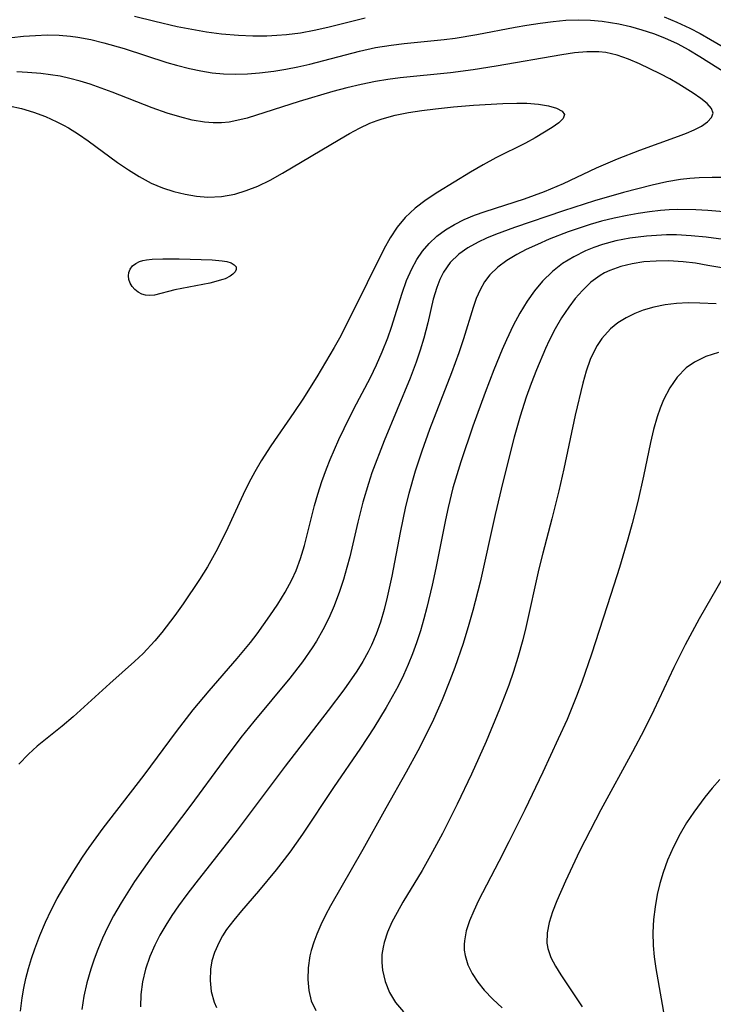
# Model space of a CAD drawing. Header units: metres. Extents: x 1073367 to 1082519, y 1569854 to 1574957.
# Tile 614 of 656: x 1078432 to 1078523, y 1573946 to 1574076. Entities that reach past the tile are written whole.
import ezdxf

# ---------------------------------------------------------------- set-up
doc = ezdxf.new("R2010")
doc.units = ezdxf.units.M
doc.layers.add('CGG_CurvaNivelLidar_v1', color=253, linetype='Continuous', lineweight=30)

msp = doc.modelspace()

# ---------------------------------------------------------------- linework, layer by layer
at = {"layer": 'CGG_CurvaNivelLidar_v1'}
for p, q in [((1078446.8472, 1574076.3948, 72), (1078449.5227, 1574075.7027, 72)), ((1078472.3394, 1574074.9334, 72), (1078477.2719, 1574076.1845, 72)), ((1078516.7346, 1574076.3025, 72), (1078518.4103, 1574075.6032, 72)), ((1078449.5227, 1574075.7027, 72), (1078452.4443, 1574075.0416, 72)), ((1078452.4443, 1574075.0416, 72), (1078454.3885, 1574074.6569, 72)), ((1078470.5347, 1574074.5227, 72), (1078472.3394, 1574074.9334, 72)), ((1078492.0263, 1574073.9734, 71.5), (1078497.0951, 1574074.9509, 71.5)), ((1078497.0951, 1574074.9509, 71.5), (1078498.6154, 1574075.2121, 71.5)), ((1078498.6154, 1574075.2121, 71.5), (1078500.3748, 1574075.4685, 71.5)), ((1078500.3748, 1574075.4685, 71.5), (1078502.0802, 1574075.6802, 71.5)), ((1078502.0802, 1574075.6802, 71.5), (1078503.7841, 1574075.8368, 71.5)), ((1078503.7841, 1574075.8368, 71.5), (1078505.4862, 1574075.9072, 71.5)), ((1078505.4862, 1574075.9072, 71.5), (1078507.0205, 1574075.8712, 71.5)), ((1078507.0205, 1574075.8712, 71.5), (1078508.5481, 1574075.7336, 71.5)), ((1078508.5481, 1574075.7336, 71.5), (1078509.6502, 1574075.5694, 71.5)), ((1078509.6502, 1574075.5694, 71.5), (1078510.7473, 1574075.3596, 71.5)), ((1078510.7473, 1574075.3596, 71.5), (1078512.288, 1574075.0008, 71.5)), ((1078512.288, 1574075.0008, 71.5), (1078513.8162, 1574074.5742, 71.5)), ((1078518.4103, 1574075.6032, 72), (1078520.1218, 1574074.8122, 72)), ((1078430.6284, 1574073.5769, 71.5), (1078432.188, 1574073.732, 71.5)), ((1078432.188, 1574073.732, 71.5), (1078433.749, 1574073.846, 71.5)), ((1078433.749, 1574073.846, 71.5), (1078435.3091, 1574073.8993, 71.5)), ((1078435.3091, 1574073.8993, 71.5), (1078436.8662, 1574073.8689, 71.5)), ((1078436.8662, 1574073.8689, 71.5), (1078438.3869, 1574073.7392, 71.5)), ((1078438.3869, 1574073.7392, 71.5), (1078439.3401, 1574073.6089, 71.5)), ((1078439.3401, 1574073.6089, 71.5), (1078441.0749, 1574073.2887, 71.5)), ((1078454.3885, 1574074.6569, 72), (1078456.3383, 1574074.3259, 72)), ((1078456.3383, 1574074.3259, 72), (1078458.2936, 1574074.0644, 72)), ((1078458.2936, 1574074.0644, 72), (1078460.574, 1574073.8704, 72)), ((1078460.574, 1574073.8704, 72), (1078462.4353, 1574073.7987, 72)), ((1078462.4353, 1574073.7987, 72), (1078464.2943, 1574073.8041, 72)), ((1078464.2943, 1574073.8041, 72), (1078465.6043, 1574073.8576, 72)), ((1078465.6043, 1574073.8576, 72), (1078466.91, 1574073.9573, 72)), ((1078466.91, 1574073.9573, 72), (1078468.7218, 1574074.1859, 72)), ((1078468.7218, 1574074.1859, 72), (1078470.5347, 1574074.5227, 72)), ((1078489.1626, 1574073.4945, 71.5), (1078492.0263, 1574073.9734, 71.5)), ((1078513.8162, 1574074.5742, 71.5), (1078515.3265, 1574074.0791, 71.5)), ((1078515.3265, 1574074.0791, 71.5), (1078516.8119, 1574073.5108, 71.5)), ((1078520.1218, 1574074.8122, 72), (1078521.5097, 1574074.093, 72)), ((1078521.5097, 1574074.093, 72), (1078522.8751, 1574073.3256, 72)), ((1078441.0749, 1574073.2887, 71.5), (1078442.7986, 1574072.8772, 71.5)), ((1078442.7986, 1574072.8772, 71.5), (1078445.4565, 1574072.0969, 71.5)), ((1078478.6616, 1574072.2423, 71.5), (1078480.6889, 1574072.5588, 71.5)), ((1078480.6889, 1574072.5588, 71.5), (1078482.4323, 1574072.7641, 71.5)), ((1078482.4323, 1574072.7641, 71.5), (1078487.692, 1574073.3, 71.5)), ((1078487.692, 1574073.3, 71.5), (1078489.1626, 1574073.4945, 71.5)), ((1078516.8119, 1574073.5108, 71.5), (1078518.4691, 1574072.7584, 71.5)), ((1078518.4691, 1574072.7584, 71.5), (1078519.9878, 1574071.9398, 71.5)), ((1078522.8751, 1574073.3256, 72), (1078526.2743, 1574071.3095, 72)), ((1078445.4565, 1574072.0969, 71.5), (1078451.093, 1574070.2895, 71.5)), ((1078469.9833, 1574070.0682, 71.5), (1078476.5105, 1574071.7796, 71.5)), ((1078476.5105, 1574071.7796, 71.5), (1078478.6616, 1574072.2423, 71.5)), ((1078503.2484, 1574071.288, 71), (1078494.5804, 1574069.7736, 71)), ((1078504.9032, 1574071.5378, 71), (1078503.2484, 1574071.288, 71)), ((1078506.5348, 1574071.6886, 71), (1078504.9032, 1574071.5378, 71)), ((1078508.1417, 1574071.6793, 71), (1078506.5348, 1574071.6886, 71)), ((1078509.0578, 1574071.5749, 71), (1078508.1417, 1574071.6793, 71)), ((1078510.5624, 1574071.2321, 71), (1078509.0578, 1574071.5749, 71)), ((1078512.04, 1574070.7264, 71), (1078510.5624, 1574071.2321, 71)), ((1078519.9878, 1574071.9398, 71.5), (1078521.4721, 1574071.0479, 71.5)), ((1078521.4721, 1574071.0479, 71.5), (1078528.8712, 1574066.3867, 71.5)), ((1078451.093, 1574070.2895, 71.5), (1078452.3697, 1574069.9219, 71.5)), ((1078452.3697, 1574069.9219, 71.5), (1078454.0944, 1574069.4771, 71.5)), ((1078466.8148, 1574069.3943, 71.5), (1078468.3916, 1574069.7034, 71.5)), ((1078468.3916, 1574069.7034, 71.5), (1078469.9833, 1574070.0682, 71.5)), ((1078494.5804, 1574069.7736, 71), (1078491.5142, 1574069.2855, 71)), ((1078513.4961, 1574070.1098, 71), (1078512.04, 1574070.7264, 71)), ((1078516.2258, 1574068.7762, 71), (1078513.4961, 1574070.1098, 71)), ((1078432.7067, 1574068.9514, 71), (1078431.3137, 1574069.0187, 71)), ((1078434.4404, 1574068.8143, 71), (1078432.7067, 1574068.9514, 71)), ((1078435.7349, 1574068.6564, 71), (1078434.4404, 1574068.8143, 71)), ((1078437.0207, 1574068.4446, 71), (1078435.7349, 1574068.6564, 71)), ((1078438.2953, 1574068.1743, 71), (1078437.0207, 1574068.4446, 71)), ((1078454.0944, 1574069.4771, 71.5), (1078455.5793, 1574069.1583, 71.5)), ((1078455.5793, 1574069.1583, 71.5), (1078457.0699, 1574068.9135, 71.5)), ((1078457.0699, 1574068.9135, 71.5), (1078458.5665, 1574068.7612, 71.5)), ((1078458.5665, 1574068.7612, 71.5), (1078460.156, 1574068.7161, 71.5)), ((1078460.156, 1574068.7161, 71.5), (1078461.7507, 1574068.7713, 71.5)), ((1078461.7507, 1574068.7713, 71.5), (1078463.3488, 1574068.9035, 71.5)), ((1078463.3488, 1574068.9035, 71.5), (1078465.2332, 1574069.1377, 71.5)), ((1078465.2332, 1574069.1377, 71.5), (1078466.8148, 1574069.3943, 71.5)), ((1078488.5491, 1574068.8967, 71), (1078481.8891, 1574068.2251, 71)), ((1078491.5142, 1574069.2855, 71), (1078488.5491, 1574068.8967, 71)), ((1078517.4838, 1574068.1076, 71), (1078516.2258, 1574068.7762, 71)), ((1078439.6445, 1574067.8174, 71), (1078438.2953, 1574068.1743, 71)), ((1078440.9802, 1574067.4018, 71), (1078439.6445, 1574067.8174, 71)), ((1078443.8566, 1574066.3557, 71), (1078440.9802, 1574067.4018, 71)), ((1078476.7366, 1574067.3704, 71), (1078474.847, 1574066.9103, 71)), ((1078478.6407, 1574067.7611, 71), (1078476.7366, 1574067.3704, 71)), ((1078480.2595, 1574068.0191, 71), (1078478.6407, 1574067.7611, 71)), ((1078481.8891, 1574068.2251, 71), (1078480.2595, 1574068.0191, 71)), ((1078518.6857, 1574067.4236, 71), (1078517.4838, 1574068.1076, 71)), ((1078520.5947, 1574066.2166, 71), (1078518.6857, 1574067.4236, 71)), ((1078449.152, 1574064.2872, 71), (1078443.8566, 1574066.3557, 71)), ((1078473.0185, 1574066.4215, 71), (1078468.5693, 1574065.112, 71)), ((1078474.847, 1574066.9103, 71), (1078473.0185, 1574066.4215, 71)), ((1078521.6072, 1574065.5148, 71), (1078520.5947, 1574066.2166, 71)), ((1078430.2772, 1574064.5504, 70.5), (1078431.908, 1574064.1922, 70.5)), ((1078468.5693, 1574065.112, 71), (1078461.6812, 1574062.9411, 71)), ((1078488.9411, 1574064.4015, 70.5), (1078491.586, 1574064.6277, 70.5)), ((1078491.586, 1574064.6277, 70.5), (1078495.4539, 1574064.8632, 70.5)), ((1078495.4539, 1574064.8632, 70.5), (1078497.2926, 1574064.9076, 70.5)), ((1078497.2926, 1574064.9076, 70.5), (1078498.6128, 1574064.8911, 70.5)), ((1078498.6128, 1574064.8911, 70.5), (1078500.1606, 1574064.7804, 70.5)), ((1078500.1606, 1574064.7804, 70.5), (1078501.4695, 1574064.5618, 70.5)), ((1078501.4695, 1574064.5618, 70.5), (1078502.5364, 1574064.247, 70.5)), ((1078522.4317, 1574064.8481, 71), (1078521.6072, 1574065.5148, 71)), ((1078522.9922, 1574064.2057, 71), (1078522.4317, 1574064.8481, 71)), ((1078431.908, 1574064.1922, 70.5), (1078433.5091, 1574063.7235, 70.5)), ((1078433.5091, 1574063.7235, 70.5), (1078435.0743, 1574063.1463, 70.5)), ((1078451.1464, 1574063.5951, 71), (1078449.152, 1574064.2872, 71)), ((1078452.7998, 1574063.0838, 71), (1078451.1464, 1574063.5951, 71)), ((1078479.5172, 1574062.8392, 70.5), (1078481.2258, 1574063.3043, 70.5)), ((1078481.2258, 1574063.3043, 70.5), (1078482.9777, 1574063.6609, 70.5)), ((1078482.9777, 1574063.6609, 70.5), (1078484.7612, 1574063.9388, 70.5)), ((1078484.7612, 1574063.9388, 70.5), (1078486.566, 1574064.1618, 70.5)), ((1078486.566, 1574064.1618, 70.5), (1078488.9411, 1574064.4015, 70.5)), ((1078502.5364, 1574064.247, 70.5), (1078503.279, 1574063.8516, 70.5)), ((1078503.279, 1574063.8516, 70.5), (1078503.5906, 1574063.3849, 70.5)), ((1078503.5906, 1574063.3849, 70.5), (1078503.4033, 1574062.8727, 70.5)), ((1078523.196, 1574063.5777, 71), (1078522.9922, 1574064.2057, 71)), ((1078522.9957, 1574062.9971, 71), (1078523.196, 1574063.5777, 71)), ((1078435.0743, 1574063.1463, 70.5), (1078436.5949, 1574062.4558, 70.5)), ((1078436.5949, 1574062.4558, 70.5), (1078437.4592, 1574061.9976, 70.5)), ((1078437.4592, 1574061.9976, 70.5), (1078438.1074, 1574061.6241, 70.5)), ((1078454.4449, 1574062.6641, 71), (1078452.7998, 1574063.0838, 71)), ((1078456.0822, 1574062.3786, 71), (1078454.4449, 1574062.6641, 71)), ((1078457.2, 1574062.2862, 71), (1078456.0822, 1574062.3786, 71)), ((1078458.3122, 1574062.2964, 71), (1078457.2, 1574062.2862, 71)), ((1078459.3305, 1574062.4059, 71), (1078458.3122, 1574062.2964, 71)), ((1078460.345, 1574062.597, 71), (1078459.3305, 1574062.4059, 71)), ((1078461.6812, 1574062.9411, 71), (1078460.345, 1574062.597, 71)), ((1078476.5419, 1574061.6143, 70.5), (1078477.8924, 1574062.2431, 70.5)), ((1078477.8924, 1574062.2431, 70.5), (1078478.8726, 1574062.6232, 70.5)), ((1078478.8726, 1574062.6232, 70.5), (1078479.5172, 1574062.8392, 70.5)), ((1078502.8216, 1574062.305, 70.5), (1078501.9515, 1574061.6851, 70.5)), ((1078503.4033, 1574062.8727, 70.5), (1078502.8216, 1574062.305, 70.5)), ((1078520.697, 1574061.3608, 71), (1078521.6843, 1574061.8801, 71)), ((1078521.6843, 1574061.8801, 71), (1078522.4689, 1574062.4285, 71)), ((1078522.4689, 1574062.4285, 71), (1078522.9957, 1574062.9971, 71)), ((1078438.1074, 1574061.6241, 70.5), (1078439.4115, 1574060.8005, 70.5)), ((1078439.4115, 1574060.8005, 70.5), (1078440.6888, 1574059.9206, 70.5)), ((1078473.9243, 1574060.1459, 70.5), (1078475.2241, 1574060.9052, 70.5)), ((1078475.2241, 1574060.9052, 70.5), (1078476.5419, 1574061.6143, 70.5)), ((1078501.9515, 1574061.6851, 70.5), (1078499.7103, 1574060.3154, 70.5)), ((1078518.6421, 1574060.5291, 71), (1078519.715, 1574060.939, 71)), ((1078519.715, 1574060.939, 71), (1078520.697, 1574061.3608, 71)), ((1078440.6888, 1574059.9206, 70.5), (1078444.6028, 1574057.0747, 70.5)), ((1078466.3501, 1574055.6405, 70.5), (1078473.9243, 1574060.1459, 70.5)), ((1078498.4347, 1574059.6114, 70.5), (1078494.514, 1574057.6866, 70.5)), ((1078499.7103, 1574060.3154, 70.5), (1078498.4347, 1574059.6114, 70.5)), ((1078513.539, 1574058.7127, 71), (1078518.6421, 1574060.5291, 71)), ((1078510.5784, 1574057.5661, 71), (1078513.539, 1574058.7127, 71)), ((1078444.6028, 1574057.0747, 70.5), (1078446.0151, 1574056.1049, 70.5)), ((1078492.8335, 1574056.7709, 70.5), (1078491.1669, 1574055.7907, 70.5)), ((1078494.514, 1574057.6866, 70.5), (1078492.8335, 1574056.7709, 70.5)), ((1078507.8156, 1574056.369, 71), (1078510.5784, 1574057.5661, 71)), ((1078446.0151, 1574056.1049, 70.5), (1078447.4544, 1574055.2052, 70.5)), ((1078464.7282, 1574054.757, 70.5), (1078466.3501, 1574055.6405, 70.5)), ((1078491.1669, 1574055.7907, 70.5), (1078486.8644, 1574053.1424, 70.5)), ((1078503.4492, 1574054.2993, 71), (1078507.8156, 1574056.369, 71)), ((1078447.4544, 1574055.2052, 70.5), (1078449.0438, 1574054.3571, 70.5)), ((1078449.0438, 1574054.3571, 70.5), (1078450.5423, 1574053.7223, 70.5)), ((1078463.0896, 1574053.963, 70.5), (1078464.7282, 1574054.757, 70.5)), ((1078500.9593, 1574053.252, 71), (1078503.4492, 1574054.2993, 71)), ((1078515.1771, 1574054.0877, 71.5), (1078511.3996, 1574053.0989, 71.5)), ((1078517.1183, 1574054.5134, 71.5), (1078515.1771, 1574054.0877, 71.5)), ((1078518.9228, 1574054.8087, 71.5), (1078517.1183, 1574054.5134, 71.5)), ((1078520.145, 1574054.9444, 71.5), (1078518.9228, 1574054.8087, 71.5)), ((1078521.3645, 1574055.0297, 71.5), (1078520.145, 1574054.9444, 71.5)), ((1078523.0773, 1574055.0768, 71.5), (1078521.3645, 1574055.0297, 71.5)), ((1078526.415, 1574055.0922, 71.5), (1078523.0773, 1574055.0768, 71.5)), ((1078450.5423, 1574053.7223, 70.5), (1078452.0079, 1574053.2385, 70.5)), ((1078452.0079, 1574053.2385, 70.5), (1078453.4976, 1574052.8713, 70.5)), ((1078453.4976, 1574052.8713, 70.5), (1078455.002, 1574052.6258, 70.5)), ((1078458.3173, 1574052.585, 70.5), (1078460.0599, 1574052.8899, 70.5)), ((1078460.0599, 1574052.8899, 70.5), (1078461.5871, 1574053.3547, 70.5)), ((1078461.5871, 1574053.3547, 70.5), (1078463.0896, 1574053.963, 70.5)), ((1078486.8644, 1574053.1424, 70.5), (1078485.3141, 1574052.125, 70.5)), ((1078498.3072, 1574052.2815, 71), (1078500.9593, 1574053.252, 71)), ((1078511.3996, 1574053.0989, 71.5), (1078507.5576, 1574051.996, 71.5)), ((1078455.002, 1574052.6258, 70.5), (1078456.5121, 1574052.5148, 70.5)), ((1078456.5121, 1574052.5148, 70.5), (1078458.3173, 1574052.585, 70.5)), ((1078485.3141, 1574052.125, 70.5), (1078483.8571, 1574051.0335, 70.5)), ((1078493.1072, 1574050.6042, 71), (1078498.3072, 1574052.2815, 71)), ((1078507.5576, 1574051.996, 71.5), (1078503.4634, 1574050.7003, 71.5)), ((1078483.8571, 1574051.0335, 70.5), (1078482.5464, 1574049.8131, 70.5)), ((1078491.7174, 1574050.1053, 71), (1078493.1072, 1574050.6042, 71)), ((1078503.4634, 1574050.7003, 71.5), (1078496.9927, 1574048.5001, 71.5)), ((1078513.3245, 1574050.3387, 72), (1078511.8574, 1574050.0749, 72)), ((1078514.798, 1574050.5604, 72), (1078513.3245, 1574050.3387, 72)), ((1078516.2777, 1574050.7299, 72), (1078514.798, 1574050.5604, 72)), ((1078517.4128, 1574050.817, 72), (1078516.2777, 1574050.7299, 72)), ((1078518.5514, 1574050.8629, 72), (1078517.4128, 1574050.817, 72)), ((1078520.9096, 1574050.8296, 72), (1078518.5514, 1574050.8629, 72)), ((1078522.4991, 1574050.7396, 72), (1078520.9096, 1574050.8296, 72)), ((1078528.8397, 1574050.2067, 72), (1078522.4991, 1574050.7396, 72)), ((1078482.5464, 1574049.8131, 70.5), (1078481.4997, 1574048.5297, 70.5)), ((1078487.862, 1574048.1629, 71), (1078489.0604, 1574048.8949, 71)), ((1078489.0604, 1574048.8949, 71), (1078490.3582, 1574049.5409, 71)), ((1078490.3582, 1574049.5409, 71), (1078491.7174, 1574050.1053, 71)), ((1078506.9788, 1574048.8896, 72), (1078505.5113, 1574048.4227, 72)), ((1078508.4648, 1574049.31, 72), (1078506.9788, 1574048.8896, 72)), ((1078510.1534, 1574049.7206, 72), (1078508.4648, 1574049.31, 72)), ((1078511.8574, 1574050.0749, 72), (1078510.1534, 1574049.7206, 72)), ((1078481.4997, 1574048.5297, 70.5), (1078480.5816, 1574047.1241, 70.5)), ((1078486.7513, 1574047.3301, 71), (1078487.862, 1574048.1629, 71)), ((1078496.9927, 1574048.5001, 71.5), (1078494.4703, 1574047.5717, 71.5)), ((1078504.0642, 1574047.9153, 72), (1078501.5598, 1574046.9309, 72)), ((1078505.5113, 1574048.4227, 72), (1078504.0642, 1574047.9153, 72)), ((1078480.5816, 1574047.1241, 70.5), (1078479.749, 1574045.6321, 70.5)), ((1078484.8651, 1574045.3648, 71), (1078485.743, 1574046.3925, 71)), ((1078485.743, 1574046.3925, 71), (1078486.7513, 1574047.3301, 71)), ((1078492.1774, 1574046.5514, 71.5), (1078490.8436, 1574045.8076, 71.5)), ((1078493.3008, 1574047.0816, 71.5), (1078492.1774, 1574046.5514, 71.5)), ((1078494.4703, 1574047.5717, 71.5), (1078493.3008, 1574047.0816, 71.5)), ((1078501.5598, 1574046.9309, 72), (1078500.0312, 1574046.266, 72)), ((1078510.3888, 1574046.7203, 72.5), (1078508.5932, 1574046.2398, 72.5)), ((1078512.2286, 1574047.0741, 72.5), (1078510.3888, 1574046.7203, 72.5)), ((1078514.4207, 1574047.3493, 72.5), (1078512.2286, 1574047.0741, 72.5)), ((1078515.7291, 1574047.4509, 72.5), (1078514.4207, 1574047.3493, 72.5)), ((1078517.0432, 1574047.5047, 72.5), (1078515.7291, 1574047.4509, 72.5)), ((1078518.3612, 1574047.5041, 72.5), (1078517.0432, 1574047.5047, 72.5)), ((1078520.3152, 1574047.3974, 72.5), (1078518.3612, 1574047.5041, 72.5)), ((1078522.2725, 1574047.1961, 72.5), (1078520.3152, 1574047.3974, 72.5)), ((1078527.1193, 1574046.5596, 72.5), (1078522.2725, 1574047.1961, 72.5)), ((1078479.749, 1574045.6321, 70.5), (1078475.3533, 1574036.7262, 70.5)), ((1078484.0965, 1574044.245, 71), (1078484.8651, 1574045.3648, 71)), ((1078490.8436, 1574045.8076, 71.5), (1078489.6347, 1574044.9506, 71.5)), ((1078498.551, 1574045.5677, 72), (1078497.3049, 1574044.9214, 72)), ((1078500.0312, 1574046.266, 72), (1078498.551, 1574045.5677, 72)), ((1078506.3589, 1574045.4021, 72.5), (1078504.8084, 1574044.6339, 72.5)), ((1078507.4613, 1574045.8517, 72.5), (1078506.3589, 1574045.4021, 72.5)), ((1078508.5932, 1574046.2398, 72.5), (1078507.4613, 1574045.8517, 72.5)), ((1078446.5717, 1574043.4094, 70), (1078446.9885, 1574043.7354, 70)), ((1078446.9885, 1574043.7354, 70), (1078447.4913, 1574043.9825, 70)), ((1078447.4913, 1574043.9825, 70), (1078447.9405, 1574044.1183, 70)), ((1078447.9405, 1574044.1183, 70), (1078448.4236, 1574044.2108, 70)), ((1078448.4236, 1574044.2108, 70), (1078449.1609, 1574044.2923, 70)), ((1078449.1609, 1574044.2923, 70), (1078450.5474, 1574044.3547, 70)), ((1078450.5474, 1574044.3547, 70), (1078452.7176, 1574044.3537, 70)), ((1078452.7176, 1574044.3537, 70), (1078455.6358, 1574044.2816, 70)), ((1078455.6358, 1574044.2816, 70), (1078457.0626, 1574044.2152, 70)), ((1078457.0626, 1574044.2152, 70), (1078458.3923, 1574044.1052, 70)), ((1078458.3923, 1574044.1052, 70), (1078459.0179, 1574044.0041, 70)), ((1078459.0179, 1574044.0041, 70), (1078459.5752, 1574043.8271, 70)), ((1078459.5752, 1574043.8271, 70), (1078460.0008, 1574043.5825, 70)), ((1078483.4333, 1574043.0468, 71), (1078484.0965, 1574044.245, 71)), ((1078488.5132, 1574043.8602, 71.5), (1078487.6302, 1574042.6106, 71.5)), ((1078489.6347, 1574044.9506, 71.5), (1078488.5132, 1574043.8602, 71.5)), ((1078495.9922, 1574044.1357, 72), (1078494.7955, 1574043.2564, 72)), ((1078497.3049, 1574044.9214, 72), (1078495.9922, 1574044.1357, 72)), ((1078503.3456, 1574043.7327, 72.5), (1078501.9922, 1574042.6876, 72.5)), ((1078504.8084, 1574044.6339, 72.5), (1078503.3456, 1574043.7327, 72.5)), ((1078512.5216, 1574043.71, 73), (1078511.014, 1574043.3455, 73)), ((1078514.0838, 1574043.9437, 73), (1078512.5216, 1574043.71, 73)), ((1078515.6841, 1574044.064, 73), (1078514.0838, 1574043.9437, 73)), ((1078517.3092, 1574044.0802, 73), (1078515.6841, 1574044.064, 73)), ((1078519.2368, 1574043.9653, 73), (1078517.3092, 1574044.0802, 73)), ((1078520.8758, 1574043.7629, 73), (1078519.2368, 1574043.9653, 73)), ((1078522.5188, 1574043.4955, 73), (1078520.8758, 1574043.7629, 73)), ((1078446.0416, 1574042.0952, 70), (1078446.0962, 1574042.5716, 70)), ((1078446.0962, 1574042.5716, 70), (1078446.2651, 1574043.0121, 70)), ((1078446.2651, 1574043.0121, 70), (1078446.5717, 1574043.4094, 70)), ((1078460.1006, 1574042.6296, 70), (1078459.8062, 1574042.323, 70)), ((1078460.0008, 1574043.5825, 70), (1078460.2459, 1574043.2832, 70)), ((1078460.269, 1574042.943, 70), (1078460.1006, 1574042.6296, 70)), ((1078460.2459, 1574043.2832, 70), (1078460.269, 1574042.943, 70)), ((1078482.75, 1574041.4797, 71), (1078483.4333, 1574043.0468, 71)), ((1078487.6302, 1574042.6106, 71.5), (1078487.127, 1574041.6122, 71.5)), ((1078494.7955, 1574043.2564, 72), (1078493.7524, 1574042.2504, 72)), ((1078501.9922, 1574042.6876, 72.5), (1078500.6841, 1574041.3956, 72.5)), ((1078508.8925, 1574042.4889, 73), (1078508.3205, 1574042.1577, 73)), ((1078509.5814, 1574042.8239, 73), (1078508.8925, 1574042.4889, 73)), ((1078511.014, 1574043.3455, 73), (1078509.5814, 1574042.8239, 73)), ((1078526.8686, 1574042.7158, 73), (1078522.5188, 1574043.4955, 73)), ((1078446.0923, 1574041.6079, 70), (1078446.0416, 1574042.0952, 70)), ((1078446.2476, 1574041.1347, 70), (1078446.0923, 1574041.6079, 70)), ((1078446.5166, 1574040.6869, 70), (1078446.2476, 1574041.1347, 70)), ((1078456.7753, 1574041.1625, 70), (1078452.1706, 1574040.2421, 70)), ((1078458.5, 1574041.6122, 70), (1078456.7753, 1574041.1625, 70)), ((1078458.8088, 1574041.6975, 70), (1078458.5, 1574041.6122, 70)), ((1078459.4452, 1574042.0475, 70), (1078458.8088, 1574041.6975, 70)), ((1078459.8062, 1574042.323, 70), (1078459.4452, 1574042.0475, 70)), ((1078482.1642, 1574039.8418, 71), (1078482.75, 1574041.4797, 71)), ((1078487.127, 1574041.6122, 71.5), (1078486.7171, 1574040.5502, 71.5)), ((1078493.0348, 1574041.3071, 72), (1078492.4404, 1574040.2706, 72)), ((1078493.7524, 1574042.2504, 72), (1078493.0348, 1574041.3071, 72)), ((1078500.6841, 1574041.3956, 72.5), (1078499.641, 1574040.1323, 72.5)), ((1078507.0892, 1574041.2557, 73), (1078505.9599, 1574040.1917, 73)), ((1078508.3205, 1574042.1577, 73), (1078507.0892, 1574041.2557, 73)), ((1078446.8751, 1574040.2894, 70), (1078446.5166, 1574040.6869, 70)), ((1078447.3013, 1574039.954, 70), (1078446.8751, 1574040.2894, 70)), ((1078447.7795, 1574039.6975, 70), (1078447.3013, 1574039.954, 70)), ((1078452.1706, 1574040.2421, 70), (1078449.4492, 1574039.5795, 70)), ((1078480.7378, 1574035.3278, 71), (1078482.1642, 1574039.8418, 71)), ((1078486.7171, 1574040.5502, 71.5), (1078486.2756, 1574039.0511, 71.5)), ((1078492.4404, 1574040.2706, 72), (1078491.9479, 1574039.1391, 72)), ((1078499.641, 1574040.1323, 72.5), (1078498.6833, 1574038.781, 72.5)), ((1078505.9599, 1574040.1917, 73), (1078505.0195, 1574039.1269, 73)), ((1078448.2986, 1574039.5437, 70), (1078447.7795, 1574039.6975, 70)), ((1078448.8603, 1574039.512, 70), (1078448.2986, 1574039.5437, 70)), ((1078449.4492, 1574039.5795, 70), (1078448.8603, 1574039.512, 70)), ((1078486.2756, 1574039.0511, 71.5), (1078485.5429, 1574035.8923, 71.5)), ((1078491.9479, 1574039.1391, 72), (1078491.5315, 1574037.9466, 72)), ((1078498.6833, 1574038.781, 72.5), (1078497.7017, 1574037.1953, 72.5)), ((1078505.0195, 1574039.1269, 73), (1078504.1427, 1574037.9786, 73)), ((1078518.3607, 1574038.4783, 73.5), (1078516.8611, 1574038.2947, 73.5)), ((1078519.8962, 1574038.5442, 73.5), (1078518.3607, 1574038.4783, 73.5)), ((1078521.4543, 1574038.5215, 73.5), (1078519.8962, 1574038.5442, 73.5)), ((1078523.6244, 1574038.4063, 73.5), (1078521.4543, 1574038.5215, 73.5)), ((1078491.5315, 1574037.9466, 72), (1078490.2669, 1574033.7929, 72)), ((1078497.7017, 1574037.1953, 72.5), (1078496.8089, 1574035.5393, 72.5)), ((1078504.1427, 1574037.9786, 73), (1078503.2126, 1574036.5794, 73)), ((1078513.9896, 1574037.5737, 73.5), (1078512.8887, 1574037.1437, 73.5)), ((1078515.4, 1574037.9928, 73.5), (1078513.9896, 1574037.5737, 73.5)), ((1078516.8611, 1574038.2947, 73.5), (1078515.4, 1574037.9928, 73.5)), ((1078475.3533, 1574036.7262, 70.5), (1078473.87, 1574033.8762, 70.5)), ((1078485.5429, 1574035.8923, 71.5), (1078485.0371, 1574033.8866, 71.5)), ((1078503.2126, 1574036.5794, 73), (1078502.3555, 1574035.1076, 73)), ((1078510.6343, 1574035.8931, 73.5), (1078509.6469, 1574035.0988, 73.5)), ((1078511.7215, 1574036.5706, 73.5), (1078510.6343, 1574035.8931, 73.5)), ((1078512.8887, 1574037.1437, 73.5), (1078511.7215, 1574036.5706, 73.5)), ((1078480.2697, 1574033.9461, 71), (1078480.7378, 1574035.3278, 71)), ((1078496.8089, 1574035.5393, 72.5), (1078495.9361, 1574033.6773, 72.5)), ((1078502.3555, 1574035.1076, 73), (1078501.5693, 1574033.5766, 73)), ((1078509.6469, 1574035.0988, 73.5), (1078508.504, 1574033.8272, 73.5)), ((1078473.87, 1574033.8762, 70.5), (1078473.1908, 1574032.6702, 70.5)), ((1078479.5377, 1574032.0618, 71), (1078480.2697, 1574033.9461, 71)), ((1078485.0371, 1574033.8866, 71.5), (1078484.5591, 1574032.3059, 71.5)), ((1078490.2669, 1574033.7929, 72), (1078489.6497, 1574031.9421, 72)), ((1078495.9361, 1574033.6773, 72.5), (1078495.3672, 1574032.3678, 72.5)), ((1078501.5693, 1574033.5766, 73), (1078501.081, 1574032.5216, 73)), ((1078508.504, 1574033.8272, 73.5), (1078507.8824, 1574032.8957, 73.5)), ((1078473.1908, 1574032.6702, 70.5), (1078470.8773, 1574028.7922, 70.5)), ((1078478.782, 1574030.3577, 71), (1078479.5377, 1574032.0618, 71)), ((1078484.5591, 1574032.3059, 71.5), (1078484.0176, 1574030.7291, 71.5)), ((1078495.3672, 1574032.3678, 72.5), (1078494.2747, 1574029.7095, 72.5)), ((1078501.081, 1574032.5216, 73), (1078499.8899, 1574029.6844, 73)), ((1078507.4085, 1574032.0126, 73.5), (1078506.9965, 1574031.0818, 73.5)), ((1078507.8824, 1574032.8957, 73.5), (1078507.4085, 1574032.0126, 73.5)), ((1078523.905, 1574032.0037, 74), (1078522.2629, 1574031.4665, 74)), ((1078484.0176, 1574030.7291, 71.5), (1078483.2073, 1574028.5978, 71.5)), ((1078489.6497, 1574031.9421, 72), (1078488.6878, 1574029.3168, 72)), ((1078506.9965, 1574031.0818, 73.5), (1078506.4522, 1574029.5437, 73.5)), ((1078520.756, 1574030.7347, 74), (1078519.6543, 1574029.9506, 74)), ((1078522.2629, 1574031.4665, 74), (1078520.756, 1574030.7347, 74)), ((1078477.961, 1574028.6783, 71), (1078478.782, 1574030.3577, 71)), ((1078494.2747, 1574029.7095, 72.5), (1078493.1045, 1574026.7204, 72.5)), ((1078499.8899, 1574029.6844, 73), (1078499.1986, 1574027.8953, 73)), ((1078506.4522, 1574029.5437, 73.5), (1078505.9952, 1574027.9356, 73.5)), ((1078519.6543, 1574029.9506, 74), (1078518.4726, 1574028.7395, 74)), ((1078470.8773, 1574028.7922, 70.5), (1078469.0353, 1574025.8325, 70.5)), ((1078475.779, 1574024.5457, 71), (1078477.961, 1574028.6783, 71)), ((1078483.2073, 1574028.5978, 71.5), (1078479.7877, 1574020.3209, 71.5)), ((1078488.6878, 1574029.3168, 72), (1078485.7815, 1574021.8365, 72)), ((1078518.4726, 1574028.7395, 74), (1078517.4797, 1574027.3194, 74)), ((1078499.1986, 1574027.8953, 73), (1078498.5455, 1574026.0862, 73)), ((1078505.9952, 1574027.9356, 73.5), (1078505.0066, 1574023.7383, 73.5)), ((1078517.4797, 1574027.3194, 74), (1078516.6537, 1574025.739, 74)), ((1078469.0353, 1574025.8325, 70.5), (1078467.8574, 1574024.0603, 70.5)), ((1078493.1045, 1574026.7204, 72.5), (1078491.4751, 1574022.2869, 72.5)), ((1078498.5455, 1574026.0862, 73), (1078497.7324, 1574023.6075, 73)), ((1078516.6537, 1574025.739, 74), (1078516.1989, 1574024.6379, 74)), ((1078474.4883, 1574021.9721, 71), (1078475.779, 1574024.5457, 71)), ((1078516.1989, 1574024.6379, 74), (1078515.8029, 1574023.4932, 74)), ((1078467.8574, 1574024.0603, 70.5), (1078464.8082, 1574019.6665, 70.5)), ((1078497.7324, 1574023.6075, 73), (1078496.9259, 1574020.8008, 73)), ((1078505.0066, 1574023.7383, 73.5), (1078503.5145, 1574016.6214, 73.5)), ((1078515.8029, 1574023.4932, 74), (1078515.3325, 1574021.8376, 74)), ((1078473.809, 1574020.5259, 71), (1078474.4883, 1574021.9721, 71)), ((1078485.7815, 1574021.8365, 72), (1078484.7469, 1574018.9516, 72)), ((1078491.4751, 1574022.2869, 72.5), (1078489.8918, 1574017.5659, 72.5)), ((1078515.3325, 1574021.8376, 74), (1078514.9318, 1574020.134, 74)), ((1078472.6499, 1574017.8494, 71), (1078473.809, 1574020.5259, 71)), ((1078479.7877, 1574020.3209, 71.5), (1078478.178, 1574016.1053, 71.5)), ((1078496.9259, 1574020.8008, 73), (1078495.4323, 1574014.8815, 73)), ((1078464.8082, 1574019.6665, 70.5), (1078463.5659, 1574017.7073, 70.5)), ((1078514.9318, 1574020.134, 74), (1078514.0303, 1574015.6779, 74)), ((1078463.5659, 1574017.7073, 70.5), (1078462.7289, 1574016.2517, 70.5)), ((1078472.1657, 1574016.6232, 71), (1078472.6499, 1574017.8494, 71)), ((1078484.7469, 1574018.9516, 72), (1078483.8809, 1574016.3325, 72)), ((1078471.5631, 1574014.9668, 71), (1078472.1657, 1574016.6232, 71)), ((1078489.8918, 1574017.5659, 72.5), (1078488.8697, 1574014.1358, 72.5)), ((1078503.5145, 1574016.6214, 73.5), (1078502.8532, 1574013.7142, 73.5)), ((1078462.7289, 1574016.2517, 70.5), (1078461.9375, 1574014.7687, 70.5)), ((1078478.178, 1574016.1053, 71.5), (1078477.6992, 1574014.7133, 71.5)), ((1078483.8809, 1574016.3325, 72), (1078483.0252, 1574013.3811, 72)), ((1078514.0303, 1574015.6779, 74), (1078513.2912, 1574012.3471, 74)), ((1078461.9375, 1574014.7687, 70.5), (1078461.1886, 1574013.2623, 70.5)), ((1078471.0231, 1574013.2941, 71), (1078471.5631, 1574014.9668, 71)), ((1078477.6992, 1574014.7133, 71.5), (1078476.9605, 1574012.243, 71.5)), ((1078488.8697, 1574014.1358, 72.5), (1078488.222, 1574011.5262, 72.5)), ((1078495.4323, 1574014.8815, 73), (1078494.426, 1574010.596, 73)), ((1078461.1886, 1574013.2623, 70.5), (1078458.873, 1574008.2689, 70.5)), ((1078470.6059, 1574011.81, 71), (1078471.0231, 1574013.2941, 71)), ((1078483.0252, 1574013.3811, 72), (1078482.6121, 1574011.6848, 72)), ((1078502.8532, 1574013.7142, 73.5), (1078501.924, 1574010.0184, 73.5)), ((1078469.2694, 1574006.5281, 71), (1078470.6059, 1574011.81, 71)), ((1078476.9605, 1574012.243, 71.5), (1078476.3001, 1574009.5882, 71.5)), ((1078482.6121, 1574011.6848, 72), (1078481.897, 1574008.2224, 72)), ((1078488.222, 1574011.5262, 72.5), (1078487.8714, 1574009.9173, 72.5)), ((1078513.2912, 1574012.3471, 74), (1078512.5359, 1574009.4096, 74)), ((1078487.8714, 1574009.9173, 72.5), (1078486.6018, 1574003.5216, 72.5)), ((1078494.426, 1574010.596, 73), (1078492.4394, 1574001.6846, 73)), ((1078501.924, 1574010.0184, 73.5), (1078500.7197, 1574005.5075, 73.5)), ((1078476.3001, 1574009.5882, 71.5), (1078475.2351, 1574005.0017, 71.5)), ((1078512.5359, 1574009.4096, 74), (1078511.965, 1574007.3541, 74)), ((1078458.873, 1574008.2689, 70.5), (1078457.5739, 1574005.6987, 70.5)), ((1078481.897, 1574008.2224, 72), (1078480.7972, 1574002.4553, 72)), ((1078511.965, 1574007.3541, 74), (1078510.8518, 1574003.6292, 74)), ((1078468.7477, 1574004.8071, 71), (1078469.2694, 1574006.5281, 71)), ((1078457.5739, 1574005.6987, 70.5), (1078456.4464, 1574003.7036, 70.5)), ((1078468.158, 1574003.228, 71), (1078468.7477, 1574004.8071, 71)), ((1078475.2351, 1574005.0017, 71.5), (1078474.8736, 1574003.5991, 71.5)), ((1078500.7197, 1574005.5075, 73.5), (1078500.2044, 1574003.4583, 73.5)), ((1078456.4464, 1574003.7036, 70.5), (1078455.4179, 1574002.042, 70.5)), ((1078474.8736, 1574003.5991, 71.5), (1078474.4148, 1574002.0188, 71.5)), ((1078486.6018, 1574003.5216, 72.5), (1078486.1253, 1574001.2707, 72.5)), ((1078500.2044, 1574003.4583, 73.5), (1078498.4916, 1573995.7057, 73.5)), ((1078510.8518, 1574003.6292, 74), (1078509.713, 1574000.0655, 74)), ((1078467.5885, 1574001.977, 71), (1078468.158, 1574003.228, 71)), ((1078480.7972, 1574002.4553, 72), (1078480.1981, 1573999.7201, 72)), ((1078524.5187, 1574002.3467, 74.5), (1078521.3855, 1573996.8328, 74.5)), ((1078455.4179, 1574002.042, 70.5), (1078453.2338, 1573998.8033, 70.5)), ((1078466.7161, 1574000.3611, 71), (1078467.5885, 1574001.977, 71)), ((1078474.4148, 1574002.0188, 71.5), (1078473.9017, 1574000.4585, 71.5)), ((1078486.1253, 1574001.2707, 72.5), (1078485.4279, 1573998.3193, 72.5)), ((1078492.4394, 1574001.6846, 73), (1078491.5034, 1573997.961, 73)), ((1078465.746, 1573998.7891, 71), (1078466.7161, 1574000.3611, 71)), ((1078473.9017, 1574000.4585, 71.5), (1078473.1776, 1573998.5425, 71.5)), ((1078480.1981, 1573999.7201, 72), (1078479.7777, 1573998.0545, 72)), ((1078509.713, 1574000.0655, 74), (1078507.1477, 1573992.1939, 74)), ((1078453.2338, 1573998.8033, 70.5), (1078452.1602, 1573997.2932, 70.5)), ((1078464.71, 1573997.245, 71), (1078465.746, 1573998.7891, 71)), ((1078473.1776, 1573998.5425, 71.5), (1078472.4781, 1573996.9467, 71.5)), ((1078485.4279, 1573998.3193, 72.5), (1078485.0435, 1573996.8561, 72.5)), ((1078452.1602, 1573997.2932, 70.5), (1078450.4386, 1573995.0357, 70.5)), ((1078463.0091, 1573994.8757, 71), (1078464.71, 1573997.245, 71)), ((1078472.4781, 1573996.9467, 71.5), (1078471.6998, 1573995.3896, 71.5)), ((1078479.7777, 1573998.0545, 72), (1078479.2987, 1573996.4153, 72)), ((1078491.5034, 1573997.961, 73), (1078490.9772, 1573996.0836, 73)), ((1078479.2987, 1573996.4153, 72), (1078478.7399, 1573994.812, 72)), ((1078485.0435, 1573996.8561, 72.5), (1078484.5821, 1573995.2478, 72.5)), ((1078490.9772, 1573996.0836, 73), (1078490.2159, 1573993.5788, 73)), ((1078498.4916, 1573995.7057, 73.5), (1078498.0881, 1573994.0542, 73.5)), ((1078521.3855, 1573996.8328, 74.5), (1078519.525, 1573993.3973, 74.5)), ((1078450.4386, 1573995.0357, 70.5), (1078449.53, 1573993.9528, 70.5)), ((1078462.1176, 1573993.7135, 71), (1078463.0091, 1573994.8757, 71)), ((1078471.6998, 1573995.3896, 71.5), (1078470.8391, 1573993.8769, 71.5)), ((1078478.7399, 1573994.812, 72), (1078478.1302, 1573993.372, 72)), ((1078484.5821, 1573995.2478, 72.5), (1078484.0703, 1573993.6581, 72.5)), ((1078449.53, 1573993.9528, 70.5), (1078447.9746, 1573992.2849, 70.5)), ((1078460.3955, 1573991.6147, 71), (1078462.1176, 1573993.7135, 71)), ((1078470.2928, 1573993.0112, 71.5), (1078469.0207, 1573991.1834, 71.5)), ((1078470.8391, 1573993.8769, 71.5), (1078470.2928, 1573993.0112, 71.5)), ((1078478.1302, 1573993.372, 72), (1078477.6872, 1573992.4761, 72)), ((1078484.0703, 1573993.6581, 72.5), (1078483.5461, 1573992.2226, 72.5)), ((1078490.2159, 1573993.5788, 73), (1078489.1191, 1573990.4044, 73)), ((1078498.0881, 1573994.0542, 73.5), (1078497.43, 1573991.7166, 73.5)), ((1078519.525, 1573993.3973, 74.5), (1078518.0357, 1573990.4069, 74.5)), ((1078447.9746, 1573992.2849, 70.5), (1078446.8398, 1573991.1964, 70.5)), ((1078477.6872, 1573992.4761, 72), (1078476.9663, 1573991.1901, 72)), ((1078483.5461, 1573992.2226, 72.5), (1078482.9687, 1573990.8081, 72.5)), ((1078497.43, 1573991.7166, 73.5), (1078496.853, 1573989.9044, 73.5)), ((1078507.1477, 1573992.1939, 74), (1078505.8591, 1573988.4705, 74)), ((1078446.8398, 1573991.1964, 70.5), (1078443.5852, 1573988.3143, 70.5)), ((1078456.673, 1573987.3554, 71), (1078460.3955, 1573991.6147, 71)), ((1078469.0207, 1573991.1834, 71.5), (1078467.3441, 1573989.0189, 71.5)), ((1078476.9663, 1573991.1901, 72), (1078476.1794, 1573989.9355, 72)), ((1078482.9687, 1573990.8081, 72.5), (1078482.3385, 1573989.4157, 72.5)), ((1078489.1191, 1573990.4044, 73), (1078488.4727, 1573988.6872, 73)), ((1078518.0357, 1573990.4069, 74.5), (1078515.4012, 1573984.7987, 74.5)), ((1078476.1794, 1573989.9355, 72), (1078474.4687, 1573987.4887, 72)), ((1078482.3385, 1573989.4157, 72.5), (1078481.6136, 1573987.964, 72.5)), ((1078496.853, 1573989.9044, 73.5), (1078496.2325, 1573988.1041, 73.5)), ((1078443.5852, 1573988.3143, 70.5), (1078438.7511, 1573983.9091, 70.5)), ((1078467.3441, 1573989.0189, 71.5), (1078462.5622, 1573983.2762, 71.5)), ((1078481.6136, 1573987.964, 72.5), (1078480.8408, 1573986.5336, 72.5)), ((1078488.4727, 1573988.6872, 73), (1078487.4504, 1573986.1363, 73)), ((1078496.2325, 1573988.1041, 73.5), (1078495.0311, 1573984.9027, 73.5)), ((1078505.8591, 1573988.4705, 74), (1078505.1708, 1573986.6253, 74)), ((1078454.5507, 1573984.8237, 71), (1078456.673, 1573987.3554, 71)), ((1078474.4687, 1573987.4887, 72), (1078472.381, 1573984.7317, 72)), ((1078480.8408, 1573986.5336, 72.5), (1078480.0309, 1573985.1198, 72.5)), ((1078505.1708, 1573986.6253, 74), (1078503.9244, 1573983.5711, 74)), ((1078487.4504, 1573986.1363, 73), (1078486.3073, 1573983.5665, 73)), ((1078438.7511, 1573983.9091, 70.5), (1078437.2616, 1573982.6565, 70.5)), ((1078452.3577, 1573981.9871, 71), (1078454.5507, 1573984.8237, 71)), ((1078472.381, 1573984.7317, 72), (1078466.7255, 1573977.3917, 72)), ((1078480.0309, 1573985.1198, 72.5), (1078478.4081, 1573982.463, 72.5)), ((1078495.0311, 1573984.9027, 73.5), (1078493.2666, 1573980.6366, 73.5)), ((1078515.4012, 1573984.7987, 74.5), (1078514.1033, 1573982.1902, 74.5)), ((1078437.2616, 1573982.6565, 70.5), (1078433.9869, 1573980.045, 70.5)), ((1078462.5622, 1573983.2762, 71.5), (1078460.8828, 1573981.1661, 71.5)), ((1078486.3073, 1573983.5665, 73), (1078485.6339, 1573982.1699, 73)), ((1078503.9244, 1573983.5711, 74), (1078502.7758, 1573980.9913, 74)), ((1078448.1215, 1573976.2226, 71), (1078452.3577, 1573981.9871, 71)), ((1078478.4081, 1573982.463, 72.5), (1078476.6518, 1573979.7767, 72.5)), ((1078485.6339, 1573982.1699, 73), (1078484.2163, 1573979.4058, 73)), ((1078514.1033, 1573982.1902, 74.5), (1078512.5526, 1573979.2676, 74.5)), ((1078433.9869, 1573980.045, 70.5), (1078432.8174, 1573978.996, 70.5)), ((1078460.8828, 1573981.1661, 71.5), (1078458.5436, 1573978.0676, 71.5)), ((1078493.2666, 1573980.6366, 73.5), (1078491.3251, 1573976.3468, 73.5)), ((1078502.7758, 1573980.9913, 74), (1078500.7248, 1573976.603, 74)), ((1078432.8174, 1573978.996, 70.5), (1078431.5478, 1573977.6588, 70.5)), ((1078476.6518, 1573979.7767, 72.5), (1078473.1123, 1573974.5644, 72.5)), ((1078484.2163, 1573979.4058, 73), (1078482.6722, 1573976.5959, 73)), ((1078512.5526, 1573979.2676, 74.5), (1078508.4001, 1573971.6443, 74.5)), ((1078458.5436, 1573978.0676, 71.5), (1078454.2699, 1573972.2564, 71.5)), ((1078442.6763, 1573969.2217, 71), (1078448.1215, 1573976.2226, 71)), ((1078466.7255, 1573977.3917, 72), (1078460.3722, 1573968.9288, 72)), ((1078482.6722, 1573976.5959, 73), (1078479.9963, 1573971.8571, 73)), ((1078491.3251, 1573976.3468, 73.5), (1078489.4147, 1573972.3614, 73.5)), ((1078500.7248, 1573976.603, 74), (1078498.3346, 1573971.6364, 74)), ((1078524.0891, 1573975.6172, 75), (1078523.0849, 1573974.4677, 75)), ((1078473.1123, 1573974.5644, 72.5), (1078468.9872, 1573968.3966, 72.5)), ((1078523.0849, 1573974.4677, 75), (1078522.1174, 1573973.292, 75)), ((1078454.2699, 1573972.2564, 71.5), (1078449.3448, 1573965.7334, 71.5)), ((1078489.4147, 1573972.3614, 73.5), (1078487.4749, 1573968.5165, 73.5)), ((1078522.1174, 1573973.292, 75), (1078520.6432, 1573971.3128, 75)), ((1078479.9963, 1573971.8571, 73), (1078476.9794, 1573966.3779, 73)), ((1078498.3346, 1573971.6364, 74), (1078496.2596, 1573967.4135, 74)), ((1078508.4001, 1573971.6443, 74.5), (1078506.9683, 1573968.9045, 74.5)), ((1078520.6432, 1573971.3128, 75), (1078519.7053, 1573969.9011, 75)), ((1078519.7053, 1573969.9011, 75), (1078518.8427, 1573968.4497, 75)), ((1078440.8378, 1573966.6727, 71), (1078442.6763, 1573969.2217, 71)), ((1078460.3722, 1573968.9288, 72), (1078454.9108, 1573961.9741, 72)), ((1078468.9872, 1573968.3966, 72.5), (1078467.3204, 1573966.0411, 72.5)), ((1078487.4749, 1573968.5165, 73.5), (1078485.9149, 1573965.6109, 73.5)), ((1078506.9683, 1573968.9045, 74.5), (1078505.5867, 1573966.1668, 74.5)), ((1078518.8427, 1573968.4497, 75), (1078517.9595, 1573966.7327, 75)), ((1078496.2596, 1573967.4135, 74), (1078494.9413, 1573964.8169, 74)), ((1078439.9535, 1573965.3717, 71), (1078440.8378, 1573966.6727, 71)), ((1078449.3448, 1573965.7334, 71.5), (1078447.9547, 1573963.8175, 71.5)), ((1078467.3204, 1573966.0411, 72.5), (1078465.5257, 1573963.6943, 72.5)), ((1078476.9794, 1573966.3779, 73), (1078472.689, 1573958.9419, 73)), ((1078505.5867, 1573966.1668, 74.5), (1078503.7055, 1573962.218, 74.5)), ((1078517.9595, 1573966.7327, 75), (1078517.1895, 1573964.9698, 75)), ((1078438.5795, 1573963.2381, 71), (1078439.9535, 1573965.3717, 71)), ((1078485.9149, 1573965.6109, 73.5), (1078484.7866, 1573963.6321, 73.5)), ((1078494.9413, 1573964.8169, 74), (1078492.2536, 1573959.6755, 74)), ((1078517.1895, 1573964.9698, 75), (1078516.6045, 1573963.3704, 75)), ((1078437.4973, 1573961.4382, 71), (1078438.5795, 1573963.2381, 71)), ((1078447.9547, 1573963.8175, 71.5), (1078446.8222, 1573962.1667, 71.5)), ((1078465.5257, 1573963.6943, 72.5), (1078463.1974, 1573960.9031, 72.5)), ((1078484.7866, 1573963.6321, 73.5), (1078482.2583, 1573959.4219, 73.5)), ((1078516.6045, 1573963.3704, 75), (1078516.1761, 1573961.9276, 75)), ((1078446.8222, 1573962.1667, 71.5), (1078445.0459, 1573959.3564, 71.5)), ((1078454.9108, 1573961.9741, 72), (1078453.7537, 1573960.4665, 72)), ((1078503.7055, 1573962.218, 74.5), (1078502.5683, 1573959.6034, 74.5)), ((1078516.1761, 1573961.9276, 75), (1078515.8313, 1573960.4667, 75)), ((1078436.6372, 1573959.9148, 71), (1078437.4973, 1573961.4382, 71)), ((1078463.1974, 1573960.9031, 72.5), (1078460.9469, 1573958.3106, 72.5)), ((1078435.8227, 1573958.3682, 71), (1078436.6372, 1573959.9148, 71)), ((1078445.0459, 1573959.3564, 71.5), (1078444.0721, 1573957.6508, 71.5)), ((1078453.7537, 1573960.4665, 72), (1078452.635, 1573958.9409, 72)), ((1078482.2583, 1573959.4219, 73.5), (1078481.5028, 1573958.0997, 73.5)), ((1078492.2536, 1573959.6755, 74), (1078491.6039, 1573958.3176, 74)), ((1078502.5683, 1573959.6034, 74.5), (1078502.0049, 1573958.156, 74.5)), ((1078515.8313, 1573960.4667, 75), (1078515.5396, 1573958.81, 75)), ((1078435.0657, 1573956.7951, 71), (1078435.8227, 1573958.3682, 71)), ((1078452.635, 1573958.9409, 72), (1078451.7648, 1573957.6763, 72)), ((1078460.9469, 1573958.3106, 72.5), (1078459.9203, 1573957.0737, 72.5)), ((1078472.689, 1573958.9419, 73), (1078472.0338, 1573957.7072, 73)), ((1078481.5028, 1573958.0997, 73.5), (1078480.8151, 1573956.781, 73.5)), ((1078491.6039, 1573958.3176, 74), (1078491.0453, 1573956.9771, 74)), ((1078502.0049, 1573958.156, 74.5), (1078501.5585, 1573956.747, 74.5)), ((1078515.5396, 1573958.81, 75), (1078515.3439, 1573957.1469, 75)), ((1078434.3255, 1573955.063, 71), (1078435.0657, 1573956.7951, 71)), ((1078444.0721, 1573957.6508, 71.5), (1078443.3145, 1573956.1923, 71.5)), ((1078451.7648, 1573957.6763, 72), (1078450.9434, 1573956.3935, 72)), ((1078459.9203, 1573957.0737, 72.5), (1078458.9796, 1573955.8153, 72.5)), ((1078472.0338, 1573957.7072, 73), (1078471.4282, 1573956.4678, 73)), ((1078480.8151, 1573956.781, 73.5), (1078480.228, 1573955.461, 73.5)), ((1078491.0453, 1573956.9771, 74), (1078490.6193, 1573955.6526, 74)), ((1078501.5585, 1573956.747, 74.5), (1078501.2905, 1573955.3748, 74.5)), ((1078515.3439, 1573957.1469, 75), (1078515.2459, 1573955.4342, 75)), ((1078443.3145, 1573956.1923, 71.5), (1078442.6147, 1573954.711, 71.5)), ((1078450.9434, 1573956.3935, 72), (1078450.1819, 1573955.0922, 72)), ((1078458.9796, 1573955.8153, 72.5), (1078458.4515, 1573955.0046, 72.5)), ((1078471.4282, 1573956.4678, 73), (1078470.8868, 1573955.2236, 73)), ((1078480.228, 1573955.461, 73.5), (1078479.781, 1573954.1355, 73.5)), ((1078490.6193, 1573955.6526, 74), (1078490.3759, 1573954.3438, 74)), ((1078501.2905, 1573955.3748, 74.5), (1078501.2746, 1573954.0403, 74.5)), ((1078515.2459, 1573955.4342, 75), (1078515.2793, 1573953.7275, 75)), ((1078433.6633, 1573953.3022, 71), (1078434.3255, 1573955.063, 71)), ((1078442.6147, 1573954.711, 71.5), (1078441.9771, 1573953.2098, 71.5)), ((1078450.1819, 1573955.0922, 72), (1078449.4955, 1573953.7716, 72)), ((1078457.9836, 1573954.1767, 72.5), (1078457.3734, 1573952.7872, 72.5)), ((1078458.4515, 1573955.0046, 72.5), (1078457.9836, 1573954.1767, 72.5)), ((1078470.4874, 1573954.1529, 73), (1078470.1628, 1573953.0787, 73)), ((1078470.8868, 1573955.2236, 73), (1078470.4874, 1573954.1529, 73)), ((1078479.781, 1573954.1355, 73.5), (1078479.6332, 1573953.514, 73.5)), ((1078490.3759, 1573954.3438, 74), (1078490.3441, 1573953.8701, 74)), ((1078501.2746, 1573954.0403, 74.5), (1078501.3037, 1573953.8132, 74.5)), ((1078433.2281, 1573952.0006, 71), (1078433.6633, 1573953.3022, 71)), ((1078441.9771, 1573953.2098, 71.5), (1078441.4838, 1573951.9062, 71.5)), ((1078449.4955, 1573953.7716, 72), (1078448.8477, 1573952.2887, 72)), ((1078457.3734, 1573952.7872, 72.5), (1078457.0551, 1573951.6996, 72.5)), ((1078470.1628, 1573953.0787, 73), (1078469.9931, 1573952.3533, 73)), ((1078479.6332, 1573953.514, 73.5), (1078479.493, 1573952.5143, 73.5)), ((1078490.3441, 1573953.8701, 74), (1078490.3675, 1573953.1262, 74)), ((1078490.3675, 1573953.1262, 74), (1078490.482, 1573952.3909, 74)), ((1078501.3037, 1573953.8132, 74.5), (1078501.4024, 1573953.3196, 74.5)), ((1078501.4024, 1573953.3196, 74.5), (1078501.8066, 1573952.1561, 74.5)), ((1078515.2793, 1573953.7275, 75), (1078515.4353, 1573952.216, 75)), ((1078432.8373, 1573950.6888, 71), (1078433.2281, 1573952.0006, 71)), ((1078441.4838, 1573951.9062, 71.5), (1078441.0414, 1573950.5946, 71.5)), ((1078448.8477, 1573952.2887, 72), (1078448.2737, 1573950.5984, 72)), ((1078457.0551, 1573951.6996, 72.5), (1078456.8649, 1573950.6006, 72.5)), ((1078469.9931, 1573952.3533, 73), (1078469.756, 1573950.7888, 73)), ((1078479.493, 1573952.5143, 73.5), (1078479.4752, 1573951.4892, 73.5)), ((1078479.4752, 1573951.4892, 73.5), (1078479.5739, 1573950.4722, 73.5)), ((1078490.482, 1573952.3909, 74), (1078490.8511, 1573951.1928, 74)), ((1078501.8066, 1573952.1561, 74.5), (1078502.3949, 1573951.0038, 74.5)), ((1078515.4353, 1573952.216, 75), (1078515.6682, 1573950.7005, 75)), ((1078432.4967, 1573949.3679, 71), (1078432.8373, 1573950.6888, 71)), ((1078441.0414, 1573950.5946, 71.5), (1078440.5266, 1573948.8094, 71.5)), ((1078448.2737, 1573950.5984, 72), (1078447.8666, 1573948.9083, 72)), ((1078456.8649, 1573950.6006, 72.5), (1078456.8053, 1573949.0975, 72.5)), ((1078469.756, 1573950.7888, 73), (1078469.6947, 1573949.2547, 73)), ((1078479.5739, 1573950.4722, 73.5), (1078479.925, 1573948.9655, 73.5)), ((1078490.8511, 1573951.1928, 74), (1078491.4107, 1573950.0265, 74)), ((1078502.3949, 1573951.0038, 74.5), (1078503.1094, 1573949.8473, 74.5)), ((1078515.6682, 1573950.7005, 75), (1078516.9203, 1573943.4396, 75)), ((1078432.2216, 1573948.0868, 71), (1078432.4967, 1573949.3679, 71)), ((1078440.5266, 1573948.8094, 71.5), (1078440.132, 1573947.0277, 71.5)), ((1078447.8666, 1573948.9083, 72), (1078447.6426, 1573947.245, 72)), ((1078456.8053, 1573949.0975, 72.5), (1078456.9652, 1573947.6332, 72.5)), ((1078469.6947, 1573949.2547, 73), (1078469.8197, 1573947.7804, 73)), ((1078479.925, 1573948.9655, 73.5), (1078480.5009, 1573947.5277, 73.5)), ((1078491.4107, 1573950.0265, 74), (1078492.1308, 1573948.8989, 74)), ((1078492.1308, 1573948.8989, 74), (1078492.99, 1573947.8189, 74)), ((1078503.1094, 1573949.8473, 74.5), (1078505.935, 1573945.6057, 74.5)), ((1078432, 1573946.8019, 71), (1078432.2216, 1573948.0868, 71)), ((1078456.9652, 1573947.6332, 72.5), (1078457.3421, 1573946.2463, 72.5)), ((1078469.8197, 1573947.7804, 73), (1078470.1555, 1573946.4002, 73)), ((1078480.5009, 1573947.5277, 73.5), (1078481.2969, 1573946.1953, 73.5)), ((1078492.99, 1573947.8189, 74), (1078494.1314, 1573946.635, 74)), ((1078431.7913, 1573945.0585, 71), (1078432, 1573946.8019, 71)), ((1078440.132, 1573947.0277, 71.5), (1078439.8941, 1573945.2594, 71.5)), ((1078447.6426, 1573947.245, 72), (1078447.6352, 1573945.6383, 72)), ((1078457.3421, 1573946.2463, 72.5), (1078457.6533, 1573945.5209, 72.5)), ((1078470.1555, 1573946.4002, 73), (1078470.7428, 1573945.1551, 73)), ((1078494.1314, 1573946.635, 74), (1078495.3825, 1573945.4983, 74)), ((1078481.2969, 1573946.1953, 73.5), (1078482.3519, 1573944.9825, 73.5))]:
    msp.add_line(p, q, dxfattribs=at)

doc.saveas('drawing.dxf')
